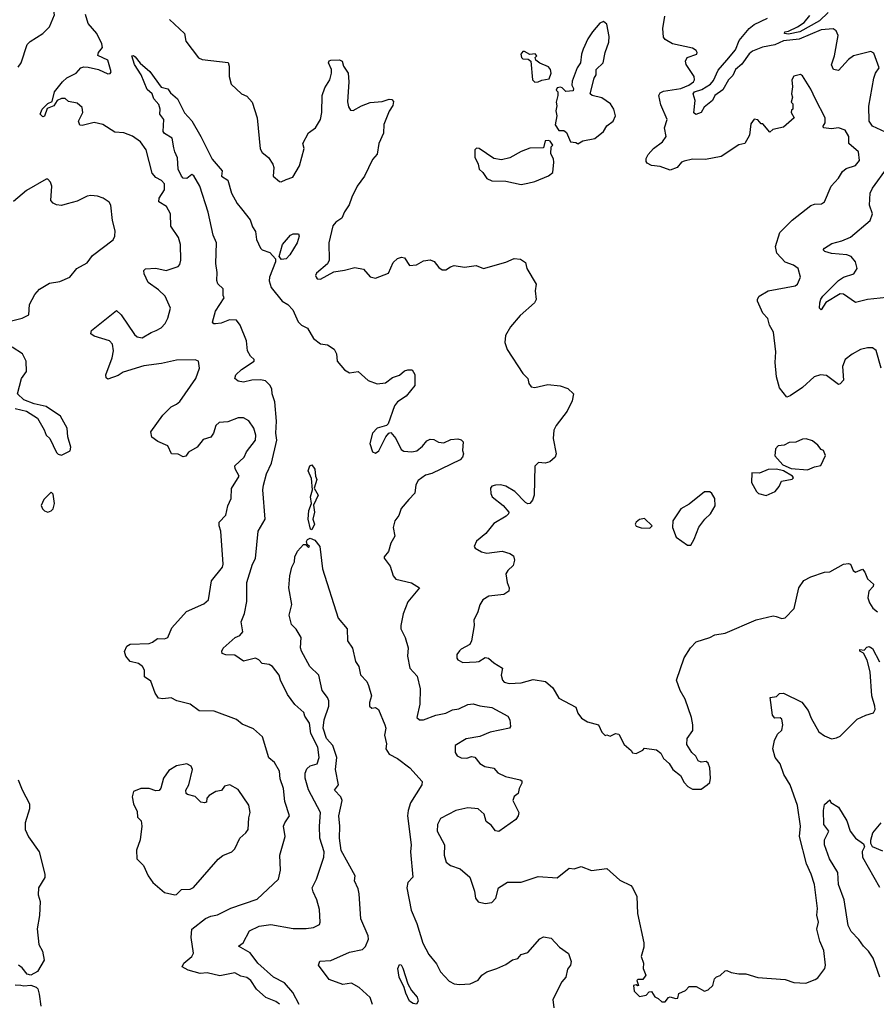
# Model space of a CAD drawing. Extents: x 1468344 to 1613994, y 525695 to 643861.
# Tile 306 of 427: x 1517051 to 1522046, y 627956 to 633696. Entities that reach past the tile are written whole.
import ezdxf

# ---------------------------------------------------------------- set-up
doc = ezdxf.new("R2010")
doc.units = 0

msp = doc.modelspace()

# ---------------------------------------------------------------- linework, layer by layer
at = {"layer": '0CON10XD'}
for points in [[(1517041.3, 633418.7), (1517060, 633445), (1517095, 633551.2), (1517111.3, 633568.7), (1517185.8, 633615), (1517224.3, 633655), (1517254.2, 633725), (1517238, 633815), (1517219.5, 633839.5), (1517185, 633868.8), (1517078.3, 633928.3), (1517015, 633954.2)], [(1518566.1, 627956.1), (1518545, 627972), (1518485.9, 627995.9), (1518432.1, 628045), (1518398.5, 628095), (1518375, 628111.8), (1518340.4, 628120.4), (1518305, 628138.6), (1518217.5, 628122.5), (1518145, 628139.3), (1518102.5, 628135), (1518033.8, 628155), (1517999.2, 628175), (1518008.1, 628195), (1518055.3, 628234.7), (1518065.3, 628254.7), (1518050.8, 628345), (1518055.5, 628394.5), (1518135, 628456.2), (1518165, 628470.3), (1518205, 628476.9), (1518282.9, 628517.1), (1518435, 628569.2), (1518559.2, 628685), (1518572.3, 628737.7), (1518566.9, 628825), (1518599.5, 628935), (1518590, 628995), (1518596.4, 629015), (1518624.3, 629055.7), (1518597.8, 629137.8), (1518588.6, 629215), (1518570, 629270), (1518566.8, 629315), (1518536.9, 629365), (1518503.6, 629393.6), (1518466, 629515), (1518415, 629561.2), (1518348.8, 629588.8), (1518315, 629615.8), (1518185.4, 629665.4), (1518097.3, 629667.3), (1518045, 629705.7), (1517966.2, 629726.2), (1517935, 629742), (1517885, 629737.1), (1517861.1, 629741.1), (1517840, 629770), (1517815, 629840), (1517779.2, 629865), (1517778.6, 629905), (1517767.5, 629925), (1517743.2, 629943.2), (1517694.6, 629954.6), (1517670, 629985), (1517662.3, 630012.3), (1517675, 630043.8), (1517694.6, 630055.4), (1517805, 630060), (1517825, 630066.9), (1517855, 630089.2), (1517895, 630085.8), (1517915.6, 630094.4), (1517938.9, 630151.1), (1518024.5, 630245.5), (1518125, 630291.1), (1518151.4, 630315), (1518169.3, 630425), (1518232.9, 630505), (1518238.2, 630521.8), (1518224.5, 630714.5), (1518214.5, 630745), (1518215, 630766.7), (1518253.1, 630806.9), (1518265, 630861.2), (1518283.5, 630905), (1518286.6, 630963.4), (1518331.4, 631035), (1518307.2, 631077.2), (1518305.6, 631095), (1518359.6, 631145), (1518373, 631177), (1518425.4, 631245), (1518428.2, 631275), (1518416, 631315), (1518387.9, 631357.9), (1518355, 631374.3), (1518325, 631374.3), (1518265, 631352.5), (1518215, 631348.6), (1518195, 631330), (1518180.6, 631285), (1518165, 631262), (1518121.7, 631248.3), (1518085.4, 631204.6), (1518036, 631175), (1518018.9, 631151.1), (1518005, 631148.1), (1517975, 631162.5), (1517936.1, 631166.1), (1517915, 631211.2), (1517857.3, 631237.3), (1517822.3, 631262.3), (1517816.1, 631293.9), (1517885, 631390), (1517935, 631440), (1517965, 631454.2), (1517985, 631471.2), (1518078.6, 631605), (1518099.2, 631665), (1518093.3, 631705), (1518075, 631712.5), (1517965, 631711.9), (1517877.8, 631692.2), (1517775, 631678.9), (1517655, 631641.4), (1517625, 631621.9), (1517565, 631600), (1517555, 631607.5), (1517553.1, 631625), (1517590, 631725), (1517597.1, 631765), (1517592.5, 631805), (1517575, 631824.4), (1517485, 631850.6), (1517466, 631865), (1517470, 631885), (1517615, 632001.2), (1517643.1, 631975), (1517720.2, 631860.2), (1517735, 631846.9), (1517765, 631841.9), (1517816.6, 631873.4), (1517845.9, 631884.1), (1517875, 631899.5), (1517898.9, 631925), (1517915, 631956.7), (1517931.2, 632015), (1517898.6, 632085), (1517861.1, 632121.1), (1517800, 632165), (1517775.8, 632215), (1517773.8, 632235), (1517785, 632243.3), (1517845, 632247.1), (1517905, 632234.2), (1517975, 632257.5), (1517985, 632270), (1517990.9, 632295), (1517989.1, 632385), (1517976, 632426), (1517932.8, 632492.8), (1517930.6, 632565), (1517906.4, 632606.4), (1517862.9, 632635), (1517864.3, 632655), (1517895.7, 632705), (1517895, 632740), (1517878.3, 632758.3), (1517845, 632776.2), (1517822.5, 632802.5), (1517788.1, 632938.1), (1517755, 632984.4), (1517707.8, 633017.8), (1517657.4, 633037.4), (1517605, 633041.2), (1517535, 633085.4), (1517485, 633097.3), (1517415, 633080), (1517402.1, 633082.1), (1517394.3, 633104.3), (1517418.6, 633155), (1517414.2, 633184.2), (1517385, 633210), (1517335, 633220), (1517315, 633236.7), (1517295, 633236.7), (1517270, 633225), (1517250, 633195), (1517211.7, 633178.3), (1517195, 633133.3), (1517185, 633130), (1517170, 633145), (1517181.2, 633175), (1517215, 633208), (1517240, 633220), (1517253.3, 633275), (1517299.5, 633335), (1517325, 633356.5), (1517380.8, 633385), (1517408, 633415), (1517425, 633420.9), (1517449.5, 633419.5), (1517510, 633405), (1517565, 633381.4), (1517577.9, 633382.1), (1517585, 633392.5), (1517565, 633459.5), (1517507, 633487), (1517510.9, 633505), (1517532.8, 633535), (1517529.7, 633555), (1517501.2, 633615), (1517449.5, 633675), (1517435, 633726.4)], [(1521765, 633737.7), (1521715, 633690.5), (1521600.6, 633625), (1521535, 633612.7), (1521511.2, 633615), (1521512.9, 633625), (1521535, 633629.5), (1521586, 633654), (1521625, 633680.3), (1521658.8, 633721.2)], [(1517925, 633696.7), (1518011.2, 633615), (1518020.3, 633570.3), (1518094.1, 633474.1), (1518114.1, 633464.1), (1518266.1, 633446.1), (1518272.5, 633425), (1518272, 633365), (1518285, 633320), (1518345, 633263.3), (1518375, 633250), (1518406.2, 633216.2), (1518435.8, 633125), (1518454.1, 632944.1), (1518465, 632921.9), (1518502.1, 632892.1), (1518527.5, 632855), (1518531.9, 632835), (1518528.8, 632785), (1518565, 632753.8), (1518575, 632752), (1518605, 632764), (1518642.7, 632777.3), (1518683.1, 632845), (1518709.2, 632945), (1518702.5, 632975), (1518735, 633037.5), (1518776.7, 633065), (1518805.7, 633114.3), (1518813.4, 633155), (1518813.9, 633255), (1518830.5, 633299.5), (1518859.6, 633345), (1518870, 633385), (1518869.5, 633405), (1518852.2, 633445), (1518855, 633456.2), (1518865, 633460.8), (1518915, 633461.4), (1518931.2, 633455), (1518938.9, 633425), (1518966.6, 633385), (1518969.5, 633335), (1518962.3, 633217.7), (1518968.3, 633188.3), (1518979.3, 633169.3), (1518995, 633166.7), (1519045, 633194.4), (1519095, 633213.1), (1519165, 633218.8), (1519205, 633233.3), (1519220.7, 633230.7), (1519230, 633220), (1519226.4, 633196.4), (1519205, 633163.8), (1519173.8, 633085), (1519172, 633035), (1519144.3, 632975), (1519135, 632912), (1519107.9, 632882.1), (1519062.5, 632785), (1519017.9, 632725), (1518987.4, 632662.6), (1518973.1, 632616.9), (1518945, 632575.6), (1518930.3, 632539.7), (1518893.9, 632515), (1518877.1, 632495), (1518854.4, 632395), (1518855.7, 632294.3), (1518845, 632272.5), (1518781.7, 632218.3), (1518776.7, 632205), (1518780, 632195), (1518786.4, 632186.4), (1518805, 632183.3), (1518882.7, 632227.3), (1518944.3, 632235.7), (1519005, 632252.5), (1519055, 632242), (1519095, 632198), (1519125, 632188.6), (1519201.3, 632218.7), (1519229.7, 632280.3), (1519255, 632303.3), (1519278.3, 632311.7), (1519295, 632308.8), (1519325, 632263.8), (1519365, 632268), (1519405, 632290), (1519444.4, 632295.6), (1519467.4, 632287.4), (1519495, 632252.5), (1519515, 632237.8), (1519535, 632238.9), (1519563.3, 632255)], [(1520305, 632973.3), (1520335, 632990), (1520405, 633003.8), (1520456.2, 633045), (1520475, 633076.7), (1520511.2, 633105), (1520526.2, 633135), (1520516.2, 633175), (1520496.2, 633205), (1520445, 633240), (1520390, 633255), (1520377.5, 633265), (1520401.2, 633355), (1520413.3, 633375), (1520412, 633405), (1520454.4, 633445), (1520465.6, 633505), (1520486.7, 633565), (1520487.9, 633597.9), (1520475, 633670), (1520456.1, 633686.1), (1520435, 633676.2), (1520390.8, 633625), (1520364.2, 633585), (1520336, 633525), (1520326.2, 633495), (1520321.2, 633445), (1520302, 633415), (1520272.1, 633337.9), (1520270, 633315), (1520280, 633295), (1520278.3, 633281.7), (1520235, 633277.5), (1520215, 633300), (1520205, 633302.5), (1520185, 633300), (1520180, 633285), (1520190, 633275), (1520190, 633255), (1520180, 633215), (1520183.3, 633195), (1520177.5, 633165), (1520182.5, 633135), (1520173.6, 633083.6), (1520195, 633050), (1520225, 633050), (1520239.3, 633039.3), (1520263.6, 632983.6), (1520295, 632980), (1520303.6, 632973.6), (1520305, 632973.3)], [(1522074.7, 631664.7), (1522045, 631768.6), (1522025, 631783.8), (1521995, 631783.3), (1521955, 631772.7), (1521905, 631747.3), (1521864.4, 631715), (1521849.2, 631675), (1521854.4, 631595.6), (1521835, 631573.3), (1521825, 631570), (1521755, 631621.2), (1521720, 631625), (1521683.3, 631615), (1521615, 631552.5), (1521545, 631503.1), (1521525, 631496.2), (1521480.9, 631550.9), (1521463.6, 631613.6), (1521457.4, 631697.4), (1521460.9, 631759.1), (1521447.5, 631875), (1521422.9, 631915), (1521412.9, 631955), (1521384.5, 631984.5), (1521354, 632055), (1521353, 632067), (1521363.3, 632085), (1521416.7, 632115), (1521574, 632145), (1521586, 632155), (1521604, 632195), (1521591.2, 632245), (1521563.3, 632265), (1521515, 632282.5), (1521465.5, 632335.5), (1521458.5, 632375), (1521482.9, 632455), (1521555, 632528), (1521665, 632612.5), (1521685, 632620.6), (1521726.8, 632623.2), (1521745, 632633.8), (1521783.9, 632726.1), (1521825, 632772.5), (1521848.9, 632811.1), (1521871.5, 632828.5), (1521925, 632846), (1521949.2, 632875), (1521942.2, 632925), (1521885.7, 632975), (1521887.1, 633015), (1521865, 633052), (1521825.8, 633065.8), (1521785, 633059.2), (1521737.5, 633065), (1521736.7, 633075), (1521748.5, 633095), (1521748.1, 633125), (1521692.2, 633232.2), (1521665, 633290.8), (1521615, 633370), (1521605, 633376.7), (1521565, 633366.7), (1521553.3, 633345), (1521557.5, 633305), (1521552.5, 633265), (1521557.5, 633245), (1521550, 633215), (1521560, 633205), (1521560, 633175), (1521551.7, 633168.3), (1521550, 633155), (1521567.5, 633125), (1521505, 633070), (1521443, 633057), (1521425, 633040), (1521385, 633090), (1521375, 633090), (1521355, 633112.5), (1521335, 633116.7), (1521315, 633090), (1521307, 633023), (1521280, 632975), (1521245, 632966), (1521141.8, 632898.2), (1521049.5, 632880.5), (1520975, 632883.1), (1520925, 632872.5), (1520910, 632865), (1520884.2, 632835), (1520845, 632819.5), (1520785, 632841.4), (1520735.8, 632845.8), (1520710, 632860), (1520705, 632870), (1520705, 632887.5), (1520715, 632910.8), (1520746.9, 632945), (1520800, 632985), (1520820.8, 633015), (1520810.8, 633065), (1520827.5, 633115), (1520789, 633199), (1520778.4, 633255), (1520785, 633270.3), (1520805, 633278.7), (1520905.8, 633295), (1520952.5, 633315), (1520981.2, 633335), (1520986.2, 633345), (1520983.3, 633365), (1520936.7, 633435), (1520933.3, 633455), (1520943.9, 633476.1), (1521000, 633495), (1521002.5, 633505), (1520995, 633517.5), (1520975, 633530), (1520857.5, 633555), (1520815, 633580), (1520806, 633595), (1520801.2, 633645), (1520812.4, 633717.6)], [(1522099.8, 633039.8), (1522025, 633075.7), (1522004, 633104), (1522003, 633193), (1522032, 633355), (1522042.3, 633385), (1522063.8, 633415), (1522032, 633502), (1522015, 633510), (1521914.3, 633485.7), (1521883.5, 633465), (1521825, 633400), (1521795.8, 633405.8), (1521785.9, 633434.1), (1521802.5, 633485), (1521824, 633604), (1521811.7, 633631.7), (1521795, 633644), (1521725, 633637.8), (1521596.5, 633583.5), (1521505, 633573), (1521455, 633550.2), (1521383.2, 633536.8), (1521325, 633512.2), (1521305, 633496.8), (1521262.5, 633437.5), (1521225.5, 633405), (1521209.3, 633370.7), (1521183.6, 633345), (1521151.8, 633288.2), (1521105.5, 633255), (1521090.6, 633225), (1521043, 633187), (1521025.2, 633154.8), (1520994, 633144), (1520982.7, 633152.7), (1520990.9, 633225), (1520977.4, 633265), (1520985.2, 633275), (1521029.7, 633290.3), (1521079.8, 633320.2), (1521097.4, 633342.6), (1521125, 633402.6), (1521175, 633461.2), (1521225, 633521.3), (1521245.7, 633575), (1521304.1, 633645.9), (1521335, 633667.9), (1521412.5, 633705)], [(1520055, 633332.7), (1520075, 633334.4), (1520095, 633344.2), (1520138.8, 633351.2), (1520150.8, 633385), (1520146.8, 633406.8), (1520135, 633421.2), (1520085, 633442.5), (1520060.7, 633460.7), (1520057.5, 633475), (1520067.5, 633485), (1520057, 633497), (1520025, 633492.5), (1519995, 633510), (1519985, 633510), (1519973.8, 633495), (1519977.5, 633475), (1519985, 633467.5), (1520017, 633467), (1520032.5, 633455), (1520041.4, 633345), (1520055, 633332.7)], [(1518680.5, 627955), (1518643.8, 628025), (1518595, 628081.5), (1518530, 628115), (1518439.5, 628195), (1518395.3, 628255.3), (1518326.2, 628295), (1518354, 628315), (1518390.8, 628385), (1518448, 628412), (1518515, 628421.2), (1518645, 628398.2), (1518722.2, 628397.8), (1518765, 628404.5), (1518798.4, 628421.6), (1518803.5, 628435), (1518798.5, 628508.5), (1518784.3, 628565), (1518761.3, 628611.3), (1518756.9, 628635), (1518781.8, 628685), (1518823.8, 628813.8), (1518827.1, 628845), (1518801.2, 628925), (1518799.1, 628995), (1518805.6, 629075), (1518735, 629206.9), (1518715.3, 629275), (1518716.4, 629303.6), (1518725, 629328.1), (1518745, 629346.9), (1518785, 629358), (1518797.1, 629395), (1518790, 629455), (1518749.1, 629535), (1518740, 629595), (1518714.2, 629635), (1518707.3, 629657.3), (1518654.6, 629704.6), (1518613.1, 629763.1), (1518571.1, 629845), (1518564.3, 629875), (1518525, 629925.8), (1518505, 629937.1), (1518465, 629943.6), (1518445, 629964.3), (1518425, 629973.1), (1518355, 629956.9), (1518305, 629991.1), (1518252.9, 629992.9), (1518231.4, 630001.4), (1518228.8, 630015), (1518238.3, 630031.7), (1518306.4, 630093.6), (1518335, 630105.7), (1518353, 630127), (1518343.1, 630185), (1518362.7, 630235), (1518374.7, 630305), (1518374.5, 630415), (1518407.9, 630522.1), (1518425.6, 630555), (1518441.4, 630715), (1518483.1, 630785), (1518469.6, 630955), (1518472.8, 630982.8), (1518490.5, 631049.5), (1518518.6, 631111.4), (1518549.6, 631245), (1518544.5, 631285.5), (1518548.6, 631355), (1518539.2, 631469.2), (1518523.2, 631515), (1518521.1, 631545), (1518509.5, 631565), (1518485, 631590.7), (1518455, 631596.7), (1518405, 631595.4), (1518355, 631583.8), (1518325, 631588.6), (1518305.8, 631605), (1518311.4, 631625), (1518345, 631656.9), (1518417.5, 631705), (1518417.5, 631715), (1518397.5, 631735), (1518380, 631765), (1518373.8, 631825), (1518335.6, 631915), (1518315, 631945.4), (1518275, 631945.9), (1518225, 631927.1), (1518192.5, 631922.5), (1518182.9, 631922.9), (1518175, 631932.5), (1518193.3, 631996.7), (1518243.8, 632075), (1518238, 632088), (1518238, 632128), (1518205.5, 632155.5), (1518199.5, 632175), (1518202.1, 632222.1), (1518194.3, 632275), (1518199.2, 632395), (1518179.5, 632439.5), (1518150, 632575), (1518100.5, 632725), (1518066.1, 632786.1), (1518055, 632793.1), (1518025, 632770.5), (1518005, 632772.8), (1517995, 632783.3), (1517974.1, 632825), (1517971.8, 632891.8), (1517954.7, 632925), (1517950.2, 632950.2), (1517940.8, 633005), (1517895, 633032.9), (1517888.1, 633045), (1517891.2, 633115), (1517868.8, 633145), (1517870.6, 633175), (1517861.5, 633201.5), (1517834, 633235), (1517823.9, 633263.9), (1517795, 633290), (1517759.2, 633375), (1517720, 633435), (1517704.6, 633485), (1517715, 633487.5), (1517725, 633480), (1517753, 633443), (1517809.4, 633395), (1517875, 633303.3), (1517915, 633292.5), (1517930.7, 633270.7), (1517971.2, 633235), (1518012.4, 633152.4), (1518055, 633105.8), (1518108.1, 633015), (1518173, 632883), (1518231.2, 632815), (1518227.5, 632785), (1518265, 632760), (1518285.5, 632685.5), (1518318.9, 632625), (1518344.1, 632594.1), (1518395, 632530), (1518407.7, 632487.8), (1518425, 632462), (1518431.3, 632415), (1518455, 632364.3), (1518465, 632354.5), (1518510, 632340), (1518542.4, 632302.4), (1518543.2, 632285), (1518506.7, 632195), (1518505.3, 632174.7), (1518517.7, 632135), (1518581.9, 632055), (1518615.2, 632035.2), (1518643.1, 632005), (1518675, 631934.4), (1518695, 631914.5), (1518728.9, 631898.9), (1518765, 631836.9), (1518805, 631806), (1518845, 631800), (1518885, 631776.2), (1518897.8, 631747.8), (1518902.7, 631705), (1518944.6, 631654.6), (1518975, 631637.5), (1519025, 631646), (1519083, 631593), (1519135, 631573.3), (1519185, 631578.6), (1519225, 631611.2), (1519265, 631624.2), (1519295, 631649.2), (1519315, 631655.8), (1519340, 631655), (1519355, 631627.5), (1519355.6, 631564.4), (1519305, 631501.4), (1519255, 631468), (1519235.8, 631445), (1519200.5, 631339.5), (1519190, 631330), (1519135, 631314.3), (1519108, 631285), (1519092.5, 631225), (1519107.7, 631177.7), (1519125, 631170), (1519145, 631183.3), (1519186.7, 631265), (1519203.6, 631286.4), (1519215, 631290), (1519244.1, 631254.1), (1519275, 631190), (1519290.3, 631180.3), (1519337.8, 631177.8), (1519366.6, 631183.4), (1519400.7, 631209.3), (1519425, 631241.2), (1519445, 631251.2), (1519465, 631248.8), (1519493.9, 631233.9), (1519525, 631230), (1519565, 631248), (1519605, 631252), (1519626.2, 631246.2), (1519637.5, 631235), (1519633.8, 631185), (1519638.8, 631165), (1519634, 631145), (1519619.4, 631130.6), (1519455, 631050), (1519418.3, 631041.7), (1519375, 631010), (1519360.9, 630985), (1519354.3, 630935.7), (1519321.1, 630898.9), (1519275, 630846.2), (1519261.9, 630805), (1519239.2, 630775), (1519229.4, 630735), (1519239.2, 630685), (1519215.8, 630645), (1519202, 630595), (1519176.2, 630565), (1519176.4, 630556.4), (1519210.7, 630510.7), (1519228, 630455), (1519244.4, 630434.4), (1519335, 630412.9), (1519382.5, 630385), (1519315, 630303.3), (1519287.4, 630232.6), (1519272.9, 630165), (1519274.3, 630145), (1519299.2, 630095), (1519315.6, 630035), (1519313.3, 629985), (1519326.7, 629915), (1519368.9, 629868.9), (1519385.4, 629795.4), (1519383.7, 629706.3), (1519367.7, 629627.7), (1519382.5, 629615), (1519405, 629614.3), (1519477.5, 629642.5), (1519535.9, 629654.1), (1519575, 629672), (1519611.1, 629678.9), (1519665, 629704.3), (1519695, 629706.9), (1519735, 629695.6), (1519805, 629687.1), (1519896.7, 629635), (1519910, 629615), (1519912.5, 629575), (1519907.5, 629565), (1519795, 629543.1), (1519735, 629518.2), (1519655, 629502.9), (1519590.8, 629465), (1519590.8, 629425), (1519601.2, 629405), (1519625, 629392.2), (1519658.5, 629391.5), (1519685, 629400.8), (1519705, 629397.5), (1519735, 629360), (1519763, 629343), (1519815, 629332.5), (1519840, 629305), (1519884.1, 629284.1), (1519970, 629265), (1519978.3, 629258.3), (1519980, 629245), (1519963.3, 629215), (1519957.5, 629185), (1519935, 629167.5), (1519925.8, 629145), (1519961.2, 629075), (1519958, 629055), (1519945, 629033.8), (1519845.9, 628964.1), (1519825, 628967.5), (1519799.5, 628999.5), (1519771.7, 629021.7), (1519760, 629065), (1519725, 629096.4), (1519665, 629101.1), (1519595, 629085.4), (1519505, 629038.6), (1519487.8, 629005), (1519485.7, 628965), (1519528.1, 628885), (1519525.6, 628825), (1519538.6, 628785), (1519563.8, 628765), (1519620, 628745), (1519675, 628697.5), (1519702.5, 628615), (1519708.8, 628575), (1519723.9, 628553.9), (1519765, 628543.8), (1519805, 628550), (1519826.7, 628575), (1519842.5, 628635), (1519895, 628667.5), (1519975, 628668), (1520075, 628700.8), (1520185, 628694), (1520255, 628748.8), (1520285, 628746.7), (1520325, 628758.8), (1520385, 628735.8), (1520475, 628748.6), (1520550.5, 628680.5), (1520615, 628648.2), (1520625, 628636.9), (1520649.5, 628585), (1520653.3, 628485), (1520690, 628315), (1520691.1, 628288.9), (1520676, 628235), (1520688, 628195), (1520686.7, 628165), (1520702.5, 628125), (1520685, 628100), (1520655, 628100), (1520650, 628095), (1520660, 628065), (1520653, 628063), (1520645, 628070), (1520630, 628065), (1520633.6, 628033.6), (1520665, 628002.5), (1520705, 628010), (1520721.7, 628028.3), (1520735, 628030), (1520755, 628000), (1520775, 627990), (1520795, 627970), (1520815, 627970), (1520833.6, 627996.4), (1520845, 628000), (1520875, 627990), (1520888.3, 627991.7), (1520895, 628020), (1520933.6, 628036.4), (1520955, 628060), (1520995, 628060), (1521043.6, 628033.6), (1521065, 628040), (1521092.5, 628065), (1521103.3, 628105), (1521113.6, 628116.4), (1521135, 628123.3), (1521165, 628151.2), (1521175, 628153.8), (1521200.7, 628140.7), (1521245, 628132.9), (1521285, 628134), (1521355, 628112), (1521515, 628100), (1521565, 628083.8), (1521635, 628080), (1521689.5, 628100.5), (1521705, 628110), (1521729.1, 628140.9), (1521746, 628165), (1521750, 628185), (1521740.3, 628270.3), (1521716.7, 628325), (1521700, 628395), (1521709.2, 628435), (1521700, 628475), (1521702.7, 628515), (1521685.4, 628654.6), (1521667.4, 628715), (1521639.3, 628775), (1521599.2, 628935), (1521604.7, 628995), (1521586.4, 629115), (1521543.8, 629235), (1521506.5, 629296.5), (1521485, 629357.5), (1521455.7, 629395), (1521442.9, 629445), (1521452.7, 629495), (1521469.5, 629530.5), (1521495.3, 629555), (1521500.8, 629585), (1521495, 629618.5), (1521485, 629625.4), (1521455, 629624.3), (1521440.9, 629640.9), (1521427.5, 629745), (1521465, 629751.2), (1521482.7, 629767.3), (1521505, 629769.2), (1521612.5, 629717.5)], [(1519975, 632736.2), (1520015, 632742.9), (1520055, 632752.7), (1520134.3, 632785.7), (1520160, 632805), (1520166.7, 632865), (1520163.3, 632885), (1520147.5, 632915), (1520150, 632955), (1520160, 632965), (1520145, 632987.5), (1520135, 632992.5), (1520115, 632990), (1520105, 632950), (1520025, 632947.5), (1519975, 632928), (1519909.5, 632890.5), (1519860.7, 632879.3), (1519815, 632887.5), (1519730, 632945), (1519715, 632946.7), (1519705, 632937.5), (1519704.3, 632895), (1519724, 632855), (1519730, 632825), (1519752.5, 632805), (1519775, 632770), (1519805, 632756.7), (1519885, 632754), (1519975, 632736.2)], [(1522105, 632077.5), (1521995.7, 632064.3), (1521925, 632048), (1521855.8, 632095.8), (1521835, 632098.2), (1521752.5, 632047.5), (1521725, 632005.7), (1521715.5, 632015.5), (1521716.8, 632045), (1521722.6, 632067.4), (1521735, 632084.6), (1521825, 632176.2), (1521855, 632194.6), (1521915, 632214.1), (1521935.4, 632245), (1521925.3, 632285.3), (1521898.9, 632315), (1521875, 632325.2), (1521785, 632332.3), (1521745.6, 632345.6), (1521736.2, 632355), (1521744.2, 632365), (1521787.7, 632392.3), (1521845, 632406.5), (1521895, 632427.7), (1522010.5, 632525), (1522024.5, 632565), (1522006.4, 632615), (1522011.1, 632685), (1522024.6, 632715), (1522110.7, 632835)], [(1516978.8, 631935), (1517065, 631955.8), (1517103.3, 631975), (1517107.5, 632035), (1517139.2, 632095), (1517166, 632125), (1517225, 632160.8), (1517285, 632170), (1517342.5, 632195), (1517383.6, 632246.4), (1517445, 632279.2), (1517475, 632322.5), (1517595, 632413.8), (1517606, 632435), (1517608, 632465), (1517592.5, 632525), (1517582.5, 632615), (1517572.7, 632632.7), (1517536.7, 632655), (1517505, 632667.1), (1517465, 632670.8), (1517445, 632667.1), (1517385, 632638), (1517327.9, 632622.1), (1517295, 632614), (1517266.1, 632616.1), (1517245, 632626.7), (1517232.9, 632642.9), (1517238.9, 632725), (1517229.7, 632749.7), (1517215, 632767.5), (1517205, 632767.5), (1517090.3, 632699.7), (1517015, 632636.7)], [(1518577.7, 632297.7), (1518563.1, 632315), (1518584, 632386), (1518629.5, 632440.5), (1518645, 632448.8), (1518677, 632447), (1518680, 632435), (1518668.5, 632395), (1518626.2, 632325), (1518605, 632302.9), (1518577.7, 632297.7)], [(1519563.3, 632255), (1519585, 632262.5), (1519645, 632253.5), (1519713.6, 632263.6), (1519755, 632246.7), (1519885, 632282.5), (1519935, 632304.2), (1519970.5, 632300.5), (1520000.7, 632280.7), (1520008.8, 632245), (1520063.3, 632155), (1520056.7, 632115), (1520063.3, 632065), (1520053.8, 632045), (1519969.1, 631970.9), (1519914, 631906), (1519884.5, 631855), (1519879.4, 631815), (1519894, 631774), (1519984.4, 631634.4), (1520013.3, 631605), (1520019.4, 631575), (1520034.2, 631555), (1520055, 631551.5), (1520131.1, 631568.9), (1520202.6, 631562.6), (1520246.6, 631546.6), (1520281.2, 631515), (1520272.5, 631475), (1520244, 631415), (1520179.3, 631330.7), (1520166.2, 631303.8), (1520161.2, 631255), (1520178.8, 631165), (1520174, 631145), (1520141.7, 631118.3), (1520115, 631110.6), (1520075.9, 631114.1), (1520055.8, 631094.2), (1520051.1, 630925), (1520040.8, 630895), (1520025, 630876.2), (1520015, 630874), (1520000.9, 630880.9), (1519938, 630945), (1519885, 630976.7), (1519855, 630985.5), (1519825, 630983.1), (1519803.6, 630976.4), (1519796, 630965), (1519798, 630935), (1519806.2, 630915), (1519871.2, 630865), (1519903.3, 630825), (1519901.2, 630815), (1519888.3, 630801.7), (1519815, 630760), (1519769.7, 630700.3), (1519715, 630656.7), (1519701.2, 630625), (1519707.5, 630615), (1519744.4, 630594.4), (1519775, 630585.8), (1519865, 630598.8), (1519910, 630585), (1519930.7, 630570.7), (1519936.2, 630545), (1519928.8, 630515), (1519896.7, 630485), (1519886.7, 630465), (1519893.9, 630416.1), (1519906, 630385), (1519903.8, 630365), (1519875, 630346.2), (1519787.5, 630335), (1519751.2, 630315), (1519733.8, 630285), (1519723.3, 630245), (1519700, 630195), (1519701.2, 630165), (1519686, 630075), (1519675, 630054), (1519625, 630027.5), (1519615, 630016.2), (1519600.8, 629995), (1519600, 629975), (1519606.2, 629965), (1519635, 629949.2), (1519712.7, 629952.7), (1519727.5, 629955), (1519765, 629978), (1519785, 629974.2), (1519815, 629947.1), (1519865.8, 629915.8), (1519858.8, 629875), (1519866.2, 629845), (1519876.2, 629835), (1519905, 629826.4), (1519975, 629830.5), (1520045, 629850.5), (1520117.5, 629837.5), (1520160.5, 629800.5), (1520195, 629740.5), (1520295, 629688.1), (1520305, 629654), (1520327.5, 629625), (1520362.5, 629602.5), (1520425.6, 629585.6), (1520445, 629542.5), (1520465, 629522.5), (1520475, 629527.5), (1520495, 629520), (1520525, 629535.8), (1520545, 629531.2), (1520575, 629470), (1520616.4, 629436.4), (1520625, 629422.5), (1520645, 629417.5), (1520685, 629437.5), (1520695, 629450), (1520765, 629440), (1520789.3, 629419.3), (1520805, 629390), (1520839.3, 629359.3), (1520860, 629325), (1520905, 629290), (1520925, 629250), (1520947.5, 629225), (1520975, 629211.2), (1521025, 629210), (1521060, 629235), (1521075, 629250), (1521080, 629275), (1521076, 629335), (1521065, 629362.5), (1521055, 629372.5), (1521025, 629367.5), (1521007.5, 629375), (1520993.6, 629403.6), (1520970, 629425), (1520940.7, 629470.7), (1520943.3, 629505), (1520977, 629553), (1520976.2, 629585), (1520968.3, 629628.3), (1520930.8, 629735), (1520901.9, 629785), (1520881.4, 629845), (1520925, 629976.7), (1520962.9, 630035), (1520995, 630070), (1521075, 630094.3), (1521105, 630110), (1521165, 630120), (1521345, 630198), (1521445, 630220.6), (1521462.3, 630217.7), (1521495, 630206), (1521515, 630210), (1521566.7, 630263.3), (1521595, 630383.3), (1521623.2, 630426.8), (1521665, 630449.2), (1521745, 630476), (1521775, 630476.7), (1521855, 630521.2), (1521885, 630526.2), (1521895, 630522.5), (1521912, 630485), (1521925, 630476.2), (1521965, 630492.5), (1521980, 630475), (1521995.9, 630435.9), (1522030, 630405), (1522028.3, 630391.7), (1522002.5, 630365), (1521997.5, 630325), (1522006.4, 630296.4), (1522026.4, 630266.4), (1522052.5, 630245)], [(1517025, 631430), (1517090, 631415), (1517155, 631372.5), (1517193.8, 631305), (1517205, 631273.3), (1517226.2, 631255), (1517265, 631172.5), (1517275, 631162.5), (1517295, 631157.5), (1517345, 631182.5), (1517348.8, 631205), (1517332, 631265), (1517327.1, 631315), (1517288.8, 631385), (1517205, 631442), (1517135, 631456.7), (1517075, 631480), (1517037.5, 631515), (1517060.8, 631605), (1517090, 631645), (1517089.2, 631705), (1517067.6, 631747.6), (1517007.3, 631787.3)], [(1521645, 631072), (1521685, 631090), (1521723, 631097), (1521750, 631155), (1521737.5, 631185), (1521725, 631190), (1521705.9, 631215.9), (1521675, 631241.2), (1521636.4, 631253.6), (1521615, 631251.2), (1521577, 631233), (1521538.3, 631231.7), (1521510, 631215), (1521475, 631211.2), (1521458.8, 631195), (1521454.4, 631154.4), (1521501.9, 631101.9), (1521549.1, 631079.1), (1521645, 631072)], [(1518755, 630722.5), (1518746.7, 630726.7), (1518732.5, 630785), (1518737.5, 630835), (1518752.9, 630875), (1518746.4, 630915), (1518758.8, 630955), (1518751.7, 631021.7), (1518733.4, 631066.6), (1518743.1, 631095), (1518755, 631100.8), (1518772.9, 631075), (1518775.5, 631035), (1518784.4, 631015), (1518768.8, 630965), (1518792.2, 630925), (1518763.8, 630866.2), (1518770.4, 630825), (1518760.7, 630785), (1518769.6, 630755), (1518755, 630722.5)], [(1521405, 630923.3), (1521456.7, 630945), (1521480, 630975), (1521493.9, 631006.1), (1521555, 631017.5), (1521562.5, 631025), (1521557.5, 631035), (1521506, 631066), (1521463.9, 631076.1), (1521415, 631073.3), (1521365, 631053.3), (1521320, 631055), (1521318.3, 630998.3), (1521347.5, 630945), (1521360, 630935), (1521405, 630923.3)], [(1517215, 630826.2), (1517235, 630832.5), (1517245.9, 630844.1), (1517253.8, 630875), (1517245, 630930), (1517235, 630942.5), (1517191.7, 630898.3), (1517176.7, 630865), (1517183.8, 630845), (1517195, 630833.8), (1517215, 630826.2)], [(1520965, 630633.3), (1520985, 630667.5), (1521011.7, 630738.3), (1521046, 630785), (1521078.8, 630815), (1521107.3, 630862.7), (1521103.8, 630905), (1521087.5, 630935), (1521075, 630943.3), (1521045, 630943.3), (1520955, 630871.2), (1520906.7, 630845), (1520858.8, 630775), (1520858, 630735), (1520878.6, 630678.6), (1520945, 630633.3), (1520965, 630633.3)], [(1520725, 630732.5), (1520740, 630745), (1520695, 630787.5), (1520665, 630782.5), (1520645, 630767.5), (1520640, 630755), (1520645, 630743.3), (1520675, 630733.3), (1520725, 630732.5)], [(1519107.3, 627955), (1519094.5, 627995), (1519030, 628055), (1518985, 628079.4), (1518935, 628072), (1518855, 628100), (1518794, 628185), (1518802, 628208), (1518865, 628210.8), (1518975, 628259.1), (1519050.5, 628275), (1519067.1, 628292.9), (1519084.6, 628335), (1519082.9, 628355), (1519041.1, 628455), (1519031.1, 628601.1), (1519025, 628629.2), (1519002.9, 628675), (1519006.9, 628705), (1518925, 628852.5), (1518916.6, 628925), (1518917.9, 628995), (1518911, 629055), (1518930.5, 629145), (1518922.7, 629165), (1518887.5, 629205), (1518910.9, 629235), (1518892.9, 629325), (1518899.8, 629395), (1518877.7, 629465), (1518840.9, 629505), (1518820, 629565), (1518826.9, 629615), (1518853, 629695), (1518853, 629725), (1518845.1, 629745.1), (1518814.9, 629785), (1518794.4, 629874.4), (1518742, 629925), (1518693.6, 630015), (1518688.5, 630035), (1518691.4, 630095), (1518662.3, 630142.3), (1518635, 630170), (1518623.1, 630225), (1518637.1, 630287.1), (1518620, 630385), (1518626.2, 630453.8), (1518637.5, 630505), (1518654.2, 630535), (1518656.2, 630565), (1518671.7, 630598.3), (1518705, 630637.5), (1518717.5, 630637.5), (1518735, 630620), (1518740, 630625), (1518727, 630637), (1518722.5, 630655), (1518728.8, 630665), (1518745, 630672.9), (1518772.4, 630662.4), (1518801.9, 630625), (1518817.3, 630495), (1518907.8, 630207.8), (1518960, 630145), (1518962, 630075), (1518991.7, 630031.7), (1519008.6, 629955), (1519027.8, 629925), (1519037.4, 629877.4), (1519075, 629838), (1519084.5, 629815), (1519103.1, 629755), (1519090, 629715), (1519090, 629695), (1519105, 629682.5), (1519126.1, 629686.1), (1519143.3, 629675), (1519180.8, 629585), (1519185.7, 629565), (1519178.9, 629525), (1519190, 629475), (1519186.2, 629445), (1519206.2, 629415), (1519255, 629390), (1519326.7, 629335), (1519398.8, 629255), (1519396, 629235), (1519329.8, 629130.2), (1519315.6, 629085), (1519312.9, 629055), (1519333.1, 628885), (1519330.6, 628845), (1519343, 628697), (1519314.3, 628665.7), (1519307.8, 628635), (1519334.7, 628505), (1519366.9, 628426.9), (1519402.3, 628312.3), (1519436.9, 628246.9), (1519482.4, 628192.4), (1519505, 628146.2), (1519555, 628091.2), (1519585, 628076.2), (1519615, 628070.8), (1519677.5, 628075), (1519725, 628096.7), (1519746.7, 628125), (1519774.3, 628145.7), (1519832.5, 628165), (1519885, 628187.5), (1519923.9, 628216.1), (1519956.1, 628223.9), (1519975, 628245.6), (1520015, 628258.1), (1520085, 628337.5), (1520105, 628350), (1520150.9, 628340.9), (1520198.7, 628288.7), (1520252.1, 628252.1), (1520266.7, 628205), (1520262.9, 628185), (1520245, 628160), (1520236, 628115), (1520212.1, 628087.9), (1520160, 627985), (1520166.7, 627935)], [(1521612.5, 629717.5), (1521649.8, 629669.8), (1521667.3, 629625), (1521711.9, 629545), (1521745, 629521.4), (1521785, 629504), (1521815, 629508.8), (1521835, 629520), (1521935, 629617.5), (1521985, 629642), (1522030, 629655), (1522038.8, 629675), (1522038.6, 629695), (1522020, 629755), (1522011.2, 629895), (1521993.3, 629963.3), (1521972.3, 630002.3), (1521950, 630015), (1521950, 630025), (1521975, 630020), (1521991.2, 630038.8), (1522005, 630042.9), (1522025, 630030.6), (1522065, 629952.5)], [(1517955, 628594), (1517965, 628596.2), (1517995, 628625.8), (1518045, 628626.9), (1518065, 628637.1), (1518208.1, 628801.9), (1518235, 628823.3), (1518287.5, 628845), (1518305, 628862.5), (1518334, 628925), (1518370, 628955), (1518383.3, 628975), (1518386.7, 629043.3), (1518394.3, 629075), (1518387.6, 629117.6), (1518325, 629208.8), (1518276.4, 629236.4), (1518245, 629227.5), (1518228.3, 629201.7), (1518195, 629196.7), (1518155, 629173.3), (1518142.3, 629157.7), (1518140, 629135), (1518129.3, 629130.7), (1518107.5, 629135), (1518075, 629166.7), (1518029.3, 629179.3), (1518022.5, 629185), (1518020, 629205), (1518036.7, 629235), (1518058.8, 629325), (1518050, 629345), (1518025, 629358.8), (1517965, 629347.1), (1517921.3, 629318.7), (1517888.8, 629275), (1517873.9, 629216.1), (1517865, 629202.5), (1517845, 629200), (1517805, 629213.8), (1517756.4, 629213.6), (1517715, 629196.7), (1517707.5, 629165), (1517714.1, 629124.1), (1517735, 629080), (1517737.5, 629047.5), (1517760, 629025), (1517763.3, 628995), (1517754.3, 628914.3), (1517732.5, 628855), (1517733.8, 628805), (1517772, 628765), (1517800, 628705), (1517826.8, 628666.8), (1517895, 628608), (1517955, 628594)], [(1517042.2, 629265), (1517065, 629206), (1517107.5, 629125), (1517108.5, 629095), (1517082.1, 629015), (1517083.5, 628975), (1517102.2, 628932.2), (1517164.2, 628845), (1517197.5, 628715), (1517197.5, 628695), (1517160, 628635), (1517159.2, 628595), (1517170, 628555), (1517167, 628473), (1517153.3, 628396.7), (1517162.9, 628305), (1517184.2, 628265), (1517193, 628213), (1517155, 628146.7), (1517115, 628126.2), (1517095, 628131.2), (1517065, 628168.8), (1517044.2, 628184.2)], [(1522067.1, 628115), (1522028.5, 628225), (1522001.5, 628265), (1521970.9, 628295), (1521945, 628333.5), (1521900.2, 628380.2), (1521882.3, 628415), (1521859.1, 628565), (1521826, 628655), (1521822.3, 628725), (1521774.3, 628804.3), (1521744.5, 628885), (1521744.4, 628915), (1521770, 628965), (1521741.1, 629005), (1521738.8, 629085), (1521745, 629120), (1521775, 629147.5), (1521781.7, 629131.7), (1521825, 629106.2), (1521875, 629026.2), (1521894, 628965), (1521925, 628924), (1521972.3, 628892.3), (1521976.7, 628875), (1521963.6, 628846.4), (1521965, 628813.8), (1522065, 628638.6)], [(1522085, 628848.1), (1522023.9, 628873.9), (1522013.6, 628893.6), (1522013.6, 628913.6), (1522026.2, 628955), (1522075, 629014)], [(1519365, 627957.1), (1519345, 627960), (1519325, 627974.5), (1519301.9, 628021.9), (1519292.5, 628055), (1519263.4, 628113.4), (1519256.5, 628165), (1519265, 628188.8), (1519275, 628186), (1519285, 628166.2), (1519314.7, 628074.7), (1519336.2, 628036.2), (1519367.9, 627997.9), (1519374.4, 627975), (1519365, 627957.1)], [(1517025, 628069.2), (1517058.3, 628068.3), (1517075, 628063.3), (1517115, 628066.7), (1517146.1, 628056.1), (1517156, 628046), (1517164, 628015), (1517173.8, 627945)]]:
    msp.add_lwpolyline(points, dxfattribs=at)

doc.saveas('drawing.dxf')
